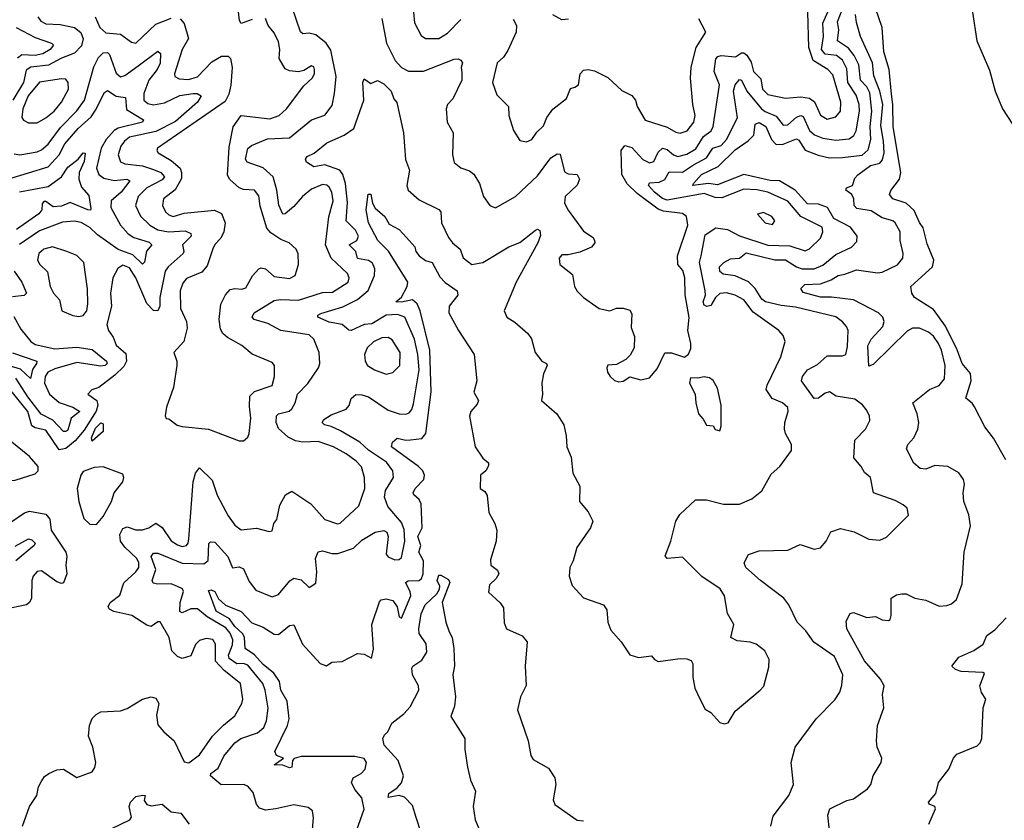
# Model space of a CAD drawing. Extents: x 1468344 to 1613994, y 525695 to 643861.
# Tile 321 of 427: x 1538915 to 1543402, y 620272 to 623921. Entities that reach past the tile are written whole.
import ezdxf

# ---------------------------------------------------------------- set-up
doc = ezdxf.new("R2010")
doc.units = 0

msp = doc.modelspace()

# ---------------------------------------------------------------- linework, layer by layer
at = {"layer": '0CON10XD'}
for points in [[(1539975, 623922.5), (1539924.1, 623904.1), (1539917, 623917), (1539904.5, 624024.5)], [(1543409.2, 621915), (1543353.6, 622013.6), (1543313.8, 622065), (1543266.5, 622156.5), (1543255, 622174), (1543226.1, 622196.1), (1543251.5, 622275), (1543248.2, 622308.2), (1543210, 622355), (1543187.2, 622417.2), (1543133.8, 622523.8), (1543079.8, 622599.8), (1542993.3, 622655), (1542981.2, 622675), (1542976.2, 622705), (1543074.7, 622795), (1543080.3, 622825), (1543049.9, 622899.9), (1543032.8, 622972.8), (1543015, 622996.7), (1542991.1, 623051.1), (1542954.6, 623084.6), (1542893.8, 623105), (1542878.8, 623125), (1542885, 623142.5), (1542924.3, 623195), (1542930.6, 623225), (1542895, 623433.3), (1542894.6, 623535), (1542888.3, 623581.8), (1542877.6, 623695), (1542853, 623775), (1542845.9, 623885.9), (1542801.8, 624015)], [(1538928, 620245), (1538960, 620335), (1538994, 620385), (1539001.5, 620425), (1539012.5, 620447.5), (1539028.9, 620471.1), (1539047.5, 620485), (1539085, 620501.8), (1539114.5, 620504.5), (1539175, 620467.5), (1539245, 620493.8), (1539257.8, 620512.2), (1539262.2, 620535), (1539248.2, 620605), (1539228.8, 620655), (1539232.5, 620705), (1539245, 620735.6), (1539262.9, 620755), (1539285, 620766.9), (1539375, 620770.6), (1539405, 620781.1), (1539475, 620824.4), (1539515, 620834.3), (1539535, 620828.8), (1539548.6, 620805), (1539538.2, 620751.8), (1539545, 620707.5), (1539571.9, 620675), (1539618.9, 620635), (1539665, 620538.6), (1539685.4, 620534.6), (1539735, 620570), (1539794.1, 620655), (1539843.5, 620706.5), (1539895, 620748.2), (1539927.5, 620805), (1539931.8, 620825), (1539922.1, 620895), (1539847.3, 620955), (1539807.3, 620997.3), (1539808.2, 621075), (1539795, 621095.5), (1539765, 621100.5), (1539735, 621091.4), (1539716.7, 621073.3), (1539695, 621021.1), (1539655, 621008.9), (1539635, 621018.8), (1539609.1, 621045), (1539596.1, 621105), (1539555, 621176.2), (1539545, 621177.5), (1539515, 621156.2), (1539495, 621161.2), (1539425.8, 621205), (1539343.9, 621223.9), (1539324.5, 621234.5), (1539318.2, 621245), (1539326.7, 621265), (1539371.3, 621298.7), (1539390.3, 621355), (1539445, 621404.2), (1539458, 621425), (1539458.2, 621445), (1539449.3, 621465), (1539395, 621516.5), (1539375.2, 621545), (1539371.5, 621575), (1539385, 621601.8), (1539405, 621609.1), (1539445, 621596.7), (1539475, 621595.7), (1539503.3, 621605), (1539535, 621626.9), (1539565, 621606.9), (1539605, 621546), (1539635, 621527.6), (1539655, 621520.8), (1539675, 621524), (1539683.6, 621535), (1539685.3, 621554.7), (1539705.2, 621814.8), (1539715.8, 621854.2), (1539735, 621879.4), (1539792.3, 621822.3), (1539815, 621754.5), (1539865, 621660.6), (1539895, 621616.7), (1539925, 621596.2), (1539995, 621603.8), (1540052, 621588), (1540065, 621592), (1540074, 621625), (1540086.8, 621643.2), (1540101, 621709), (1540126.2, 621755), (1540155, 621771.8), (1540241.5, 621715), (1540305, 621643.5), (1540364, 621624), (1540375, 621626.9), (1540460, 621705), (1540488, 621785), (1540486.6, 621835), (1540472.5, 621882.5), (1540448.7, 621908.7), (1540402.9, 621942.9), (1540344.5, 621974.5), (1540275, 621998.6), (1540204.8, 621995.2), (1540171.6, 622001.6), (1540138.4, 622018.4), (1540095, 622057.7), (1540083.3, 622085), (1540085.4, 622115), (1540095, 622125.3), (1540142.7, 622137.3), (1540155, 622146.9), (1540170.4, 622175), (1540181.5, 622215), (1540227.5, 622262.5), (1540277.1, 622335), (1540282.5, 622355), (1540280.6, 622405), (1540255.5, 622465), (1540235, 622484.5), (1540104.9, 622504.9), (1540046, 622536), (1539984.3, 622555), (1539974.5, 622565), (1539984.3, 622585), (1540075, 622641.2), (1540104.1, 622645.9), (1540185, 622643.3), (1540295, 622678.1), (1540340.6, 622679.4), (1540412.5, 622725), (1540416.5, 622745), (1540409.2, 622765), (1540334.1, 622834.1), (1540309.4, 622895), (1540323.5, 623023.5), (1540343, 623095), (1540337.3, 623135), (1540325, 623157.7), (1540315, 623167.1), (1540295, 623170), (1540245, 623149), (1540204.1, 623115), (1540165, 623070.4), (1540125, 623036.7), (1540115, 623034.5), (1540096, 623076), (1540087.5, 623145), (1540069.5, 623205), (1540025, 623245.8), (1539952.1, 623272.1), (1539943.5, 623285), (1539955, 623333.8), (1539971.7, 623348.3), (1540045, 623378.4), (1540145, 623382.9), (1540244.5, 623465), (1540305, 623486.1), (1540339.8, 623530.2), (1540350.2, 623585), (1540356.9, 623663.1), (1540332.5, 623782.5), (1540311.3, 623815), (1540265, 623851.7), (1540235, 623860), (1540205, 623856.7), (1540195, 623865.7), (1540156.2, 623976.2)], [(1540082.5, 620325), (1540035, 620318.9), (1540007.5, 620327.5), (1539994.3, 620345), (1539979.1, 620399.1), (1539955, 620427.5), (1539935, 620434.6), (1539833.1, 620433.1), (1539784.2, 620475), (1539785.8, 620485), (1539819.7, 620510.3), (1539845.2, 620564.8), (1539895.6, 620625), (1539922.5, 620645), (1539999.3, 620670.7), (1540027.7, 620695), (1540040, 620725), (1540046.7, 620783.3), (1540034.5, 620865), (1540022.8, 620895), (1539955, 620979.6), (1539935, 620986.6), (1539905, 620985.2), (1539870.3, 621010.3), (1539867, 621025), (1539885, 621072.5), (1539886.2, 621095), (1539874.9, 621125), (1539855, 621149.3), (1539770.1, 621200.1), (1539725, 621235.7), (1539695, 621236.3), (1539655, 621218.5), (1539645, 621224.2), (1539647, 621265), (1539662.2, 621315), (1539656.7, 621326.7), (1539635, 621338.4), (1539605, 621349.8), (1539545, 621348), (1539523.4, 621353.4), (1539518.8, 621365), (1539535.2, 621414.8), (1539514.7, 621475), (1539525, 621489.1), (1539545, 621489.5), (1539655, 621443.5), (1539755, 621440.9), (1539774.1, 621455.9), (1539776.4, 621533.6), (1539785, 621540.8), (1539805, 621540.6), (1539863.9, 621475), (1539885, 621422.9), (1539915, 621427.8), (1539935, 621418.5), (1539961.2, 621361.2), (1539990.8, 621320.8), (1540065, 621291.4), (1540095, 621301.9), (1540146.1, 621363.9), (1540165, 621375.4), (1540198, 621368), (1540235, 621333.8), (1540265, 621352.5), (1540269.6, 621405), (1540263.3, 621465), (1540275, 621496.5), (1540295, 621499.7), (1540337.7, 621487.7), (1540365, 621487.6), (1540437, 621513), (1540475, 621549.6), (1540535, 621585.4), (1540575, 621592.9), (1540587.5, 621585), (1540594.4, 621565), (1540585.6, 621485), (1540595, 621472.9), (1540625, 621459.4), (1540645, 621461.4), (1540655, 621470), (1540670, 621545), (1540667.8, 621597.8), (1540655, 621630), (1540592.5, 621702.5), (1540577.3, 621745), (1540581.7, 621775), (1540618, 621835), (1540616, 621865), (1540586.2, 621905), (1540505, 621959.8), (1540465, 621995.9), (1540377.5, 622047.5), (1540335, 622067.8), (1540304, 622075), (1540294.2, 622085.8), (1540301.7, 622098.3), (1540335, 622120.5), (1540403.3, 622146.7), (1540416.6, 622163.4), (1540425.6, 622195), (1540447.5, 622212.5), (1540475, 622211.8), (1540505, 622202.4), (1540595, 622141.6), (1540644.8, 622124.8), (1540675, 622123.5), (1540690.6, 622129.4), (1540702.9, 622145), (1540709.7, 622170.3), (1540735.1, 622325), (1540730, 622395), (1540715, 622465.4), (1540670, 622565), (1540637.3, 622577.3), (1540585, 622573.9), (1540520.6, 622535), (1540485, 622531.7), (1540425, 622505.3), (1540415, 622506.2), (1540385, 622531.6), (1540325, 622542.1), (1540274.4, 622565), (1540274.5, 622575), (1540287.1, 622582.9), (1540388, 622612), (1540455, 622646.3), (1540503.7, 622686.3), (1540532.7, 622755), (1540533.7, 622785), (1540522.3, 622812.3), (1540505, 622824.3), (1540455, 622833.6), (1540446.6, 622865), (1540416.2, 622895), (1540451.5, 622915), (1540459.5, 622935), (1540445, 622962.7), (1540403.6, 623005), (1540408.3, 623088.3), (1540399.8, 623175), (1540387.7, 623215), (1540374.8, 623234.8), (1540305, 623259.8), (1540255, 623250.4), (1540222.3, 623272.3), (1540216.9, 623285), (1540225, 623298.2), (1540257.5, 623312.5), (1540315, 623360.4), (1540394, 623395), (1540438.1, 623425), (1540483.1, 623555), (1540478.8, 623635), (1540485, 623652.5), (1540515, 623631.2), (1540545, 623644), (1540575, 623628.9), (1540608.2, 623595), (1540620.3, 623560.3), (1540633.9, 623543.9), (1540664.7, 623405), (1540673.6, 623283.6), (1540691.8, 623235), (1540678.8, 623165), (1540685.5, 623145), (1540735, 623099.6), (1540825, 623056.1), (1540834.6, 623045), (1540837.9, 622995), (1540869.2, 622929.2), (1540887.1, 622905), (1540922.5, 622875), (1540936, 622836), (1540975, 622805.5), (1541025, 622815.3), (1541144, 622886), (1541194.3, 622905.7), (1541265, 622962), (1541275, 622966), (1541285, 622960), (1541287.9, 622937.9), (1541276.8, 622905), (1541178.3, 622725), (1541123.1, 622595), (1541135.8, 622565), (1541172.2, 622542.2), (1541231.1, 622491.1), (1541246.8, 622466.8), (1541263.8, 622403.8), (1541295, 622364.3), (1541316, 622355), (1541318.9, 622345), (1541302.8, 622307.2), (1541294.1, 622265), (1541297.8, 622215), (1541293.1, 622185), (1541363.3, 622125), (1541394.7, 622075), (1541406.2, 622025), (1541407.9, 621975), (1541427.6, 621927.6), (1541435.8, 621855), (1541467.8, 621795), (1541466, 621725), (1541505, 621678.8), (1541526.5, 621635), (1541516.9, 621605), (1541453.8, 621515), (1541436.7, 621455), (1541421.5, 621425), (1541419.5, 621385), (1541432.4, 621342.4), (1541485, 621285.7), (1541576, 621255), (1541591.2, 621231.2), (1541596, 621175), (1541608.8, 621138.8), (1541655.8, 621085.8), (1541695.9, 621025.9), (1541735, 621014.2), (1541795, 621022.5), (1541807.5, 621005), (1541825, 620996.7), (1541925, 621010), (1541955, 621008.6), (1541975, 621000), (1541982, 620985), (1541982.9, 620925), (1541991.4, 620875), (1542016.7, 620823.3), (1542038.3, 620778.3), (1542065, 620763.3), (1542105, 620717.5), (1542125, 620712.5), (1542143.6, 620716.4), (1542175, 620770), (1542290, 620865), (1542305.8, 620884.2), (1542329.7, 620970.3), (1542330, 621005), (1542310.5, 621045), (1542271.4, 621075), (1542244.7, 621084.7), (1542185, 621089.6), (1542156.2, 621105), (1542168.8, 621165), (1542140, 621215), (1542127.5, 621295), (1542107.6, 621327.6), (1542024, 621384), (1541935, 621472), (1541866.1, 621466.1), (1541857, 621477), (1541882.5, 621545), (1541905.6, 621635), (1541923.9, 621666.1), (1541995, 621732.9), (1542045, 621732.5), (1542123.1, 621713.1), (1542195, 621713.1), (1542251.9, 621738.1), (1542296.4, 621773.6), (1542340.2, 621849.8), (1542378.6, 621885), (1542432.3, 621957.7), (1542432.5, 621985), (1542404.6, 622034.6), (1542401.1, 622055), (1542401.4, 622085), (1542417.8, 622135), (1542415, 622153.8), (1542390.8, 622175), (1542344.3, 622194.3), (1542317.1, 622235), (1542321.1, 622255), (1542384.1, 622385), (1542403.5, 622455), (1542395, 622482), (1542374.7, 622504.7), (1542257.6, 622587.6), (1542215.4, 622645), (1542175, 622665.9), (1542135.7, 622675.7), (1542105, 622672.8), (1542086.2, 622655), (1542065, 622618.4), (1542046.1, 622613.9), (1542035, 622620.7), (1542029.7, 622635), (1542039.7, 622665), (1542039.3, 622685), (1542013.4, 622815), (1542020.8, 622845), (1542038.8, 622941.2), (1542087.6, 622972.4), (1542141.1, 622965), (1542195, 622936.4), (1542325, 622894.2), (1542425, 622890.9), (1542495, 622867.8), (1542515, 622876.9), (1542564.3, 622925.7), (1542575.3, 622955), (1542572.3, 622975), (1542475.3, 623025), (1542415, 623094.8), (1542325, 623135.2), (1542275, 623146), (1542215, 623149.5), (1542115, 623109.8), (1542085, 623111.2), (1542035, 623129.6), (1541865, 623098.8), (1541845, 623106.7), (1541807.6, 623135), (1541780, 623165), (1541785, 623177.8), (1541829.8, 623180.2), (1541855, 623193.1), (1541875, 623227.8), (1541935, 623225.6), (1541985, 623260.2), (1542045, 623291.4), (1542073.5, 623335), (1542111.5, 623348.5), (1542136, 623375), (1542186.7, 623473.3), (1542167.9, 623595), (1542175.2, 623624.8), (1542195, 623648.1), (1542205, 623645.6), (1542228.8, 623595), (1542296.3, 623515), (1542312.3, 623502.3), (1542361.7, 623481.7), (1542395, 623440.6), (1542415, 623442.3), (1542455, 623476.5), (1542475.2, 623485.2), (1542485, 623479.6), (1542515, 623416.6), (1542536.4, 623396.4), (1542575, 623380.6), (1542635, 623372.7), (1542695, 623378.1), (1542716.8, 623393.2), (1542726.9, 623415), (1542742.8, 623505), (1542741.3, 623535), (1542726.7, 623576.7), (1542689.3, 623635), (1542685, 623696.9), (1542665, 623737.6), (1542637.8, 623757.8), (1542585, 623764.3), (1542568.8, 623785), (1542577.5, 623845), (1542575.5, 623905), (1542605.4, 623974.6)], [(1542338, 620245), (1542348.7, 620291.3), (1542420.8, 620385), (1542442, 620435), (1542430.6, 620535), (1542448.8, 620605), (1542545.5, 620734.5), (1542629.2, 620820.8), (1542653.1, 620856.9), (1542662.1, 620887.9), (1542666.1, 620935), (1542628, 621018), (1542534, 621084), (1542497.1, 621135), (1542458.1, 621175), (1542420.9, 621255), (1542397.3, 621285), (1542291.8, 621365), (1542224.4, 621425), (1542216.2, 621445), (1542237, 621483), (1542285, 621500), (1542415, 621504), (1542471.2, 621528.8), (1542535, 621508), (1542565, 621513.8), (1542590, 621545), (1542612.3, 621587.7), (1542655, 621602.5), (1542717.4, 621587.4), (1542785, 621553.1), (1542835, 621548.6), (1542865, 621562.5), (1542965, 621662.5), (1542960, 621695), (1542940.7, 621710.7), (1542905, 621730.5), (1542805.5, 621765.5), (1542791.8, 621835), (1542765, 621857.3), (1542750.4, 621885), (1542715.9, 621925), (1542721.5, 622005), (1542769.4, 622055), (1542790, 622095), (1542788, 622115), (1542772, 622145), (1542756.6, 622166.6), (1542721.2, 622191.2), (1542636.1, 622206.1), (1542605, 622224.4), (1542585, 622218.5), (1542555, 622195.7), (1542535, 622194.5), (1542478.1, 622275), (1542481.9, 622295), (1542505.5, 622325), (1542550.3, 622349.7), (1542595, 622388.5), (1542665, 622388.5), (1542680, 622395), (1542688.1, 622431.9), (1542690, 622505), (1542683.1, 622523.1), (1542664.7, 622544.7), (1542635, 622566.2), (1542451.1, 622611.1), (1542385, 622618.4), (1542314.6, 622634.6), (1542296.9, 622646.9), (1542266.3, 622696.3), (1542235.8, 622725.8), (1542175, 622754), (1542121.5, 622761.5), (1542105, 622774), (1542104.5, 622795), (1542124.6, 622815), (1542155, 622830.7), (1542195, 622834.8), (1542225, 622858.8), (1542356.1, 622826.1), (1542405, 622826.8), (1542454.6, 622794.6), (1542481.4, 622785), (1542535, 622786), (1542575, 622801.8), (1542635, 622850.9), (1542705.7, 622884.3), (1542729.5, 622910.5), (1542731.1, 622935), (1542701.1, 622975), (1542625.7, 623015), (1542596.6, 623065), (1542555, 623081), (1542505, 623082.6), (1542449, 623145), (1542376.9, 623186.9), (1542335, 623189.1), (1542215, 623216), (1542095, 623168.8), (1542054.6, 623175.4), (1541983.1, 623165), (1541985.5, 623175), (1542022.4, 623215), (1542097.4, 623252.6), (1542175, 623327.7), (1542235, 623369.5), (1542261.2, 623395), (1542267.5, 623445), (1542285, 623452), (1542315, 623434.7), (1542341.2, 623375), (1542363, 623353), (1542395, 623353.8), (1542455, 623378.6), (1542465, 623372.7), (1542495, 623326.2), (1542553.9, 623303.9), (1542605, 623292), (1542665, 623293.1), (1542755, 623303.9), (1542781.9, 623328.1), (1542794.2, 623375), (1542790.2, 623435), (1542799.1, 623505), (1542788.6, 623588.6), (1542775.8, 623615), (1542747.2, 623645), (1542738.6, 623715), (1542718.2, 623758.2), (1542692.1, 623792.1), (1542641.7, 623825), (1542647.7, 623875), (1542641.9, 623911.9), (1542663.4, 623966.6)], [(1538998.5, 623935), (1539011.5, 623915), (1539035, 623903.1), (1539099.2, 623899.2), (1539165.2, 623885.2), (1539193.1, 623863.1), (1539204, 623834), (1539197.5, 623802.5), (1539165, 623768.5), (1539105, 623746.5), (1539045.8, 623714.2), (1538965.4, 623704.6), (1538945, 623691.1), (1538932.6, 623635), (1538884.2, 623555)], [(1539258.6, 623935), (1539280.6, 623885), (1539308, 623862), (1539375, 623854.8), (1539425, 623819.6), (1539445, 623813.8), (1539535, 623901.2), (1539605, 623928.6)], [(1539646.7, 623925), (1539664.4, 623904.4), (1539683.9, 623835), (1539655.2, 623784.8), (1539620, 623675), (1539622.2, 623662.2), (1539641.6, 623651.6), (1539685, 623648.1), (1539725, 623660.4), (1539791.2, 623728.8), (1539835, 623754.7), (1539865, 623755.4), (1539876.5, 623745), (1539883.9, 623703.9), (1539877.6, 623622.4), (1539868.4, 623581.6), (1539851.7, 623548.3), (1539543.1, 623335), (1539539.4, 623325), (1539545.6, 623315), (1539605, 623279.1), (1539645.8, 623245), (1539653.1, 623225), (1539653.2, 623196.8), (1539623.6, 623146.4), (1539570.8, 623105), (1539566.6, 623075), (1539580, 623045), (1539595, 623031.2), (1539615, 623024.3), (1539665, 623038.8), (1539802.7, 623052.7), (1539835, 623037.5), (1539851.4, 622995), (1539845, 622953.8), (1539832, 622925), (1539805, 622896.2), (1539795, 622876.2), (1539770.2, 622799.8), (1539745, 622770.9), (1539675, 622742.3), (1539658.9, 622721.1), (1539646.2, 622685), (1539648.6, 622605), (1539675.4, 622545), (1539678.2, 622515), (1539663.6, 622455), (1539617.5, 622405), (1539631.4, 622365), (1539631.4, 622345), (1539615.4, 622244.6), (1539584.3, 622155.7), (1539577.5, 622115), (1539583, 622103), (1539595, 622102.5), (1539633, 622073), (1539655, 622067.5), (1539775, 622054.2), (1539915, 622001.2), (1539935, 622001.2)], [(1539935, 622001.2), (1539955, 622018.8), (1539961.4, 622035), (1539968.9, 622105), (1539962.1, 622157.9), (1539964.3, 622205), (1539985, 622226.2), (1540065, 622253.8), (1540075.8, 622295.7), (1540076.5, 622345), (1540065, 622358.6), (1539975, 622397.1), (1539926.9, 622436.9), (1539862, 622472), (1539841.1, 622491.1), (1539830.1, 622510.1), (1539824.1, 622555), (1539832.3, 622625), (1539852.5, 622667.5), (1539875, 622690.8), (1539895, 622696.8), (1539927.5, 622692.5), (1539945, 622698.9), (1539975.9, 622754.1), (1540005, 622785.6), (1540015, 622790), (1540035, 622785.6), (1540075, 622751.5), (1540145, 622741.5), (1540170.6, 622755), (1540186.2, 622805), (1540183.6, 622853.6), (1540175, 622875.8), (1540143.7, 622903.7), (1540105, 622919.1), (1540059.4, 622949.4), (1540041, 622971), (1540011.4, 623071.4), (1540005, 623118), (1539985.7, 623145), (1539935, 623146.7), (1539915, 623154.4), (1539873.2, 623193.2), (1539862.4, 623212.4), (1539869.6, 623340.4), (1539887.2, 623432.8), (1539925, 623484.3), (1540055, 623470), (1540098.1, 623485), (1540131.1, 623515), (1540210.7, 623619.3), (1540247.5, 623655), (1540258.1, 623675), (1540259.2, 623695), (1540255, 623706.7), (1540245, 623711.2), (1540210.3, 623689.7), (1540185.7, 623684.3), (1540145, 623688.9), (1540125, 623697.5), (1540097.1, 623745), (1540101.1, 623785), (1540095, 623820), (1540075, 623861.2), (1540047.5, 623895), (1540035, 623927.5)], [(1540566.2, 623926.2), (1540586.2, 623815), (1540625.9, 623735), (1540655, 623704), (1540687.1, 623687.1), (1540755, 623686.2), (1540895, 623741.2), (1540913, 623743), (1540925, 623737.5), (1540932.5, 623725), (1540927, 623703), (1540930.5, 623680.5)], [(1540710.4, 623955), (1540715, 623906.7), (1540745, 623848.8), (1540765, 623835.8), (1540825, 623835.8), (1540865, 623859.4), (1540925, 623921.5)], [(1540930.5, 623680.5), (1540930, 623645), (1540888.8, 623561.2), (1540864.7, 623535), (1540858.8, 623515), (1540862.5, 623455), (1540890.8, 623405), (1540887.5, 623305), (1540895, 623270), (1540925.6, 623245.6), (1540965, 623231.9), (1540985, 623217.1), (1541011.1, 623175), (1541028.8, 623115), (1541057.5, 623075), (1541083.9, 623063.9), (1541175, 623115.6), (1541275, 623209.1), (1541335, 623291.5), (1541365, 623310.6), (1541378.7, 623308.7), (1541398.2, 623228.2), (1541415, 623219.5), (1541455, 623216), (1541466.5, 623195), (1541455, 623166.7), (1541401.3, 623115), (1541398.2, 623085), (1541415, 623053.1), (1541485, 622958), (1541527.8, 622927.8), (1541534.2, 622915), (1541535.8, 622905), (1541521.4, 622885), (1541468.1, 622861.9), (1541415, 622849.5), (1541385, 622849.2), (1541374.3, 622835), (1541376.2, 622805), (1541435, 622760), (1541444.2, 622705), (1541455, 622683.3), (1541483.8, 622655), (1541555.7, 622605.7), (1541605, 622594.2), (1541635, 622605.8), (1541665.9, 622605.9), (1541695, 622596.7), (1541705, 622580), (1541702.3, 622517.7), (1541717.3, 622477.3), (1541716, 622425), (1541697.3, 622392.7), (1541676.8, 622373.2), (1541635, 622350), (1541595, 622346.2), (1541590.6, 622335), (1541593.6, 622315), (1541605.6, 622295), (1541625, 622277.1), (1541645, 622271.4), (1541665.6, 622274.4), (1541695, 622293.3), (1541745, 622280), (1541785, 622288.8), (1541819.7, 622330.3), (1541855, 622402.5), (1541885, 622403.3), (1541945, 622382.5), (1541963.6, 622396.4), (1541973, 622423), (1541973.3, 622445), (1541960, 622505), (1541966, 622564), (1541947.4, 622667.4), (1541945.9, 622745), (1541937.6, 622777.6), (1541913.6, 622805), (1541913.1, 622845), (1541959.5, 622985), (1541953.6, 623023.6), (1541935, 623037.9), (1541848.8, 623048.8), (1541825, 623057.7), (1541728.8, 623128.8), (1541683.1, 623173.1), (1541659.7, 623215), (1541656.1, 623325), (1541672.1, 623347.9), (1541705, 623339.3), (1541755, 623284.1), (1541785, 623268.2), (1541804.3, 623275.7), (1541825, 623318.2), (1541845, 623335.7), (1541865, 623329.3), (1541895, 623304.8), (1541915, 623297), (1541955, 623307.9), (1541996.6, 623333.4), (1542031.8, 623388.2), (1542065.5, 623414.5), (1542075.6, 623435), (1542103.9, 623625), (1542079.2, 623685), (1542087, 623743), (1542096.3, 623753.7), (1542112.3, 623757.7), (1542177.3, 623752.7), (1542205, 623769.8), (1542215, 623769.8), (1542228.9, 623758.9), (1542248, 623728), (1542259, 623685), (1542292.1, 623652.1), (1542299.6, 623605), (1542325, 623581.1), (1542405, 623563.9), (1542475, 623569.2), (1542515, 623564), (1542536.6, 623546.6), (1542565, 623486.2), (1542595, 623467.2), (1542635, 623478.5), (1542655.9, 623505), (1542656.8, 623545), (1542620.2, 623670.2), (1542597.7, 623695), (1542531.3, 623735), (1542511, 623795), (1542507.2, 623955)], [(1541163.2, 623923.2), (1541178.9, 623895), (1541177.1, 623865), (1541139.5, 623780.5), (1541119.5, 623750.5), (1541091.2, 623725), (1541069.5, 623635), (1541089.3, 623579.3), (1541142.5, 623525), (1541144.4, 623485), (1541165.9, 623415.9), (1541195, 623371.2), (1541224.2, 623364.2), (1541248.6, 623375), (1541271.3, 623408.7), (1541302.1, 623437.9), (1541317.8, 623475), (1541345, 623513.3), (1541407.3, 623562.7), (1541425, 623607.1), (1541444.3, 623614.3), (1541461.4, 623625), (1541470, 623675), (1541485, 623691.2), (1541505, 623694), (1541535, 623687.5), (1541595, 623657.5), (1541658.7, 623598.7), (1541705, 623576.2), (1541722, 623555), (1541729.2, 623525), (1541765, 623463.1), (1541865, 623431.3), (1541905, 623408.5), (1541925, 623404), (1541957.5, 623415), (1541987.5, 623455), (1541993.1, 623485), (1541982.8, 623535), (1541972, 623655), (1541975.4, 623705), (1541998.2, 623795), (1542041.2, 623865), (1542010, 623925)], [(1541416, 623924), (1541385, 623920.6), (1541345, 623942.9)], [(1542605.5, 620225.5), (1542597.8, 620295), (1542606.4, 620325), (1542685, 620362.4), (1542715, 620370.5), (1542778.1, 620415), (1542794, 620435), (1542803.8, 620475), (1542841.2, 620535), (1542843.3, 620555), (1542823.3, 620605), (1542820, 620635), (1542824.3, 620705), (1542853.5, 620785), (1542847.5, 620845), (1542854.4, 620885), (1542837.8, 620915), (1542765, 620998.5), (1542683.8, 621145), (1542680.9, 621179.1), (1542700, 621215), (1542715, 621218.6), (1542775, 621196.9), (1542815, 621200.8), (1542845, 621186), (1542875, 621182.5), (1542882.5, 621187.5), (1542886.2, 621205), (1542886.7, 621285), (1542910.5, 621299.5), (1542935, 621304), (1542955, 621303.8), (1542994.2, 621284.2), (1543045, 621275.6), (1543105, 621248.6), (1543139.5, 621250.5), (1543161.4, 621258.6), (1543185, 621278.8), (1543210.5, 621349.5), (1543219.5, 621495), (1543247.5, 621615), (1543241.2, 621665), (1543217.3, 621725), (1543214.4, 621765), (1543220.8, 621805), (1543215.7, 621825), (1543195, 621855.8), (1543145, 621884.3), (1543085, 621888.9), (1543045, 621872.5), (1543018, 621875), (1542989.9, 621899.9), (1542956.2, 621965), (1542962.1, 621985), (1542989.5, 622015), (1543007.3, 622055), (1543012.7, 622085), (1543005.4, 622125), (1542984.7, 622175), (1543061.2, 622235), (1543105, 622253.5), (1543129.2, 622285), (1543131.9, 622345), (1543115.8, 622415), (1543102.8, 622445), (1543079.1, 622479.1), (1543056.7, 622496.7), (1543015, 622515.5), (1542984.3, 622515.7), (1542958.8, 622501.2), (1542805, 622349.4), (1542785, 622342.5), (1542780.4, 622435), (1542795.4, 622465), (1542847.8, 622522.2), (1542855.2, 622545), (1542849.1, 622565), (1542828.8, 622585), (1542714.5, 622644.5), (1542615, 622656.9), (1542565, 622656.6), (1542485, 622678.1), (1542474.2, 622695.8), (1542493.8, 622715), (1542565, 622718.1), (1542613.8, 622736.2), (1542645, 622755.8), (1542675, 622760.7), (1542728.6, 622781.4), (1542825, 622768.2), (1542845, 622771), (1542915, 622804.7), (1542939.5, 622835), (1542941.1, 622855), (1542926.9, 622915), (1542927.5, 622955), (1542905.4, 622995), (1542894.4, 623005), (1542845, 623018.8), (1542795, 623050.3), (1542730.5, 623060.5), (1542717.8, 623075), (1542716.2, 623105), (1542707.3, 623125), (1542680, 623145), (1542683.3, 623155), (1542709.8, 623165), (1542721.5, 623198.5), (1542735, 623214.8), (1542792.9, 623257.1), (1542835, 623267.9), (1542847.6, 623282.4), (1542854.2, 623315), (1542852.1, 623367.9), (1542839, 623439), (1542849.2, 623535), (1542835.1, 623595), (1542807.7, 623665), (1542801.4, 623725), (1542746.6, 623845), (1542727.8, 623907.8), (1542724.5, 623945)], [(1543256.9, 623955), (1543276.5, 623825), (1543335, 623691.2), (1543360.7, 623595), (1543394.6, 623515), (1543440, 623445)], [(1538898.6, 623885), (1538985, 623839.8), (1539060.8, 623815), (1539069.5, 623805), (1539053.3, 623785), (1539020, 623765), (1538985, 623758.1), (1538925, 623760.7), (1538904.5, 623745.5)], [(1539455, 623710.3), (1539545, 623777.5), (1539556.9, 623766.9), (1539555, 623723.5), (1539541.3, 623695), (1539504.2, 623645), (1539480.6, 623585), (1539481.4, 623555), (1539498.6, 623538.6), (1539525, 623533.2), (1539575, 623541.9), (1539645, 623575.6), (1539705, 623585.2), (1539724.6, 623584.6), (1539742.5, 623575), (1539724.7, 623545), (1539625, 623457.7), (1539535, 623411), (1539415, 623385.6), (1539392.1, 623367.9), (1539375.9, 623345), (1539364.1, 623305), (1539375, 623273.8), (1539393.8, 623265), (1539475, 623254.6), (1539525, 623239.2), (1539557.7, 623225), (1539574.7, 623205), (1539565, 623191.2), (1539495, 623154.3), (1539454.7, 623115), (1539443.5, 623075), (1539465, 623025.5), (1539507.5, 622985), (1539545, 622964.1), (1539593.7, 622953.7), (1539668.8, 622958.8), (1539695, 622946.4), (1539696, 622935), (1539656.9, 622895), (1539663.4, 622865), (1539659.4, 622855), (1539591.1, 622795), (1539577.5, 622775), (1539554, 622655), (1539554.2, 622615), (1539545, 622594.6), (1539525, 622595.3), (1539495, 622628.4), (1539443.8, 622745), (1539415, 622790), (1539385, 622802.9), (1539362.7, 622787.3), (1539339.5, 622745), (1539328.8, 622675), (1539333.8, 622615), (1539312.6, 622532.6), (1539320, 622505), (1539341.4, 622475), (1539355, 622437.5), (1539399.2, 622399.2), (1539402.1, 622365), (1539389.5, 622340.5), (1539348.4, 622301.6), (1539276.2, 622245), (1539243.6, 622233.6), (1539225.7, 622215), (1539267.3, 622185), (1539271.6, 622165), (1539263.3, 622136.7), (1539209.2, 622050.8), (1539167.6, 622002.4), (1539125, 621967), (1539095, 621960.2), (1539035, 622049.8), (1538985, 622061.2), (1538970.3, 622070.3), (1538952.2, 622135), (1538869.4, 622239.4)], [(1538890.1, 623310.1), (1538915.3, 623305.3), (1538995, 623319.3), (1539015, 623327.8), (1539045, 623353.6), (1539100.7, 623429.3), (1539175, 623505.2), (1539211, 623555), (1539253.5, 623706.5), (1539275, 623749.3), (1539295, 623769.7), (1539315, 623772.1), (1539325, 623762.5), (1539355, 623677.9), (1539375, 623661.2), (1539395, 623666.8), (1539455, 623710.3)], [(1538995, 623450.9), (1539035, 623473.8), (1539072.1, 623505), (1539105.9, 623545), (1539137.2, 623605), (1539135.3, 623635.3), (1539125, 623650), (1539105, 623652.1), (1539005, 623636.5), (1538953.3, 623575), (1538929, 623515), (1538925.3, 623475.3), (1538933.1, 623463.1), (1538955, 623450.9), (1538995, 623450.9)], [(1538865, 623195.7), (1539045, 623251), (1539094.9, 623305.1), (1539121.5, 623355), (1539181.1, 623425), (1539241.6, 623478.4), (1539260.6, 623509.4), (1539301.2, 623588.8), (1539315, 623598.2), (1539355, 623572.3), (1539397.4, 623567.4), (1539401.9, 623511.9), (1539478.6, 623465), (1539475, 623454.2), (1539363.2, 623426.8), (1539345, 623416.2), (1539309, 623375), (1539287, 623335), (1539265.7, 623245), (1539275.2, 623215.2), (1539298.6, 623198.6), (1539345, 623187.9), (1539404, 623194), (1539416.5, 623186.5), (1539377.9, 623135), (1539331.4, 623095), (1539329.8, 623065), (1539375, 622985.4), (1539410, 622945), (1539435, 622928.3), (1539505, 622907.3), (1539516.7, 622895), (1539493.1, 622866.9), (1539483.8, 622816.2), (1539475, 622806.9), (1539430, 622850), (1539363.9, 622873.9), (1539270.4, 622940.4), (1539235, 622974.5), (1539195, 622996.7), (1539165, 623002.9), (1539110.8, 622999.2), (1539005, 622959.4), (1538915, 622896.2)], [(1538915, 623136.3), (1539045, 623161.5), (1539105.5, 623204.5), (1539135, 623248.4), (1539181.5, 623285), (1539205, 623314), (1539213, 623313), (1539208.9, 623275), (1539186.7, 623225), (1539184, 623195), (1539197.4, 623157.4), (1539230.7, 623120.7), (1539239.1, 623060.9), (1539237.5, 623052.5), (1539225.5, 623054.5), (1539145, 623087.7), (1539105, 623071.5), (1539067.9, 623067.9), (1539035, 623092.5), (1539025, 623092.5), (1539018.3, 623081.7), (1539016.5, 623055), (1539003.1, 623036.9), (1538900, 622965)], [(1540385, 620995.8), (1540455, 621032), (1540485, 621030), (1540518.3, 621011.7), (1540527.1, 621052.9), (1540519.7, 621165), (1540555, 621268), (1540563.1, 621276.9), (1540585, 621282.3), (1540615, 621273.8), (1540635.5, 621245), (1540645, 621200), (1540655, 621193.3), (1540697, 621295), (1540693.9, 621315), (1540673.6, 621356.4), (1540686, 621364), (1540735.3, 621364.7), (1540745.9, 621374.1), (1540754, 621395), (1540755.1, 621455), (1540734.5, 621495), (1540743.8, 621525), (1540729.8, 621565), (1540749.5, 621605), (1540744.5, 621714.5), (1540735, 621734.6), (1540710.6, 621755), (1540707.9, 621765), (1540716.9, 621785), (1540756.6, 621825), (1540760, 621845), (1540751.8, 621865), (1540732.8, 621885), (1540610, 621975), (1540614.2, 621995), (1540635, 622014.3), (1540675, 622005.3), (1540696.8, 622006.8), (1540748.3, 622011.7), (1540765.2, 622034.8), (1540790, 622225), (1540783.7, 622415), (1540739.8, 622595), (1540726.1, 622626.1), (1540705, 622645.2), (1540655, 622633.8), (1540630, 622635), (1540655, 622656), (1540681.5, 622705), (1540683.5, 622725), (1540595.7, 622865.7), (1540547.6, 622915), (1540505.2, 622995), (1540494.1, 623055), (1540503.6, 623126.4), (1540515, 623126), (1540522.5, 623085), (1540535, 623062), (1540578.8, 623025), (1540598.8, 622988.8), (1540645, 622964.3), (1540678.3, 622928.3), (1540715.5, 622885.5), (1540721.1, 622865), (1540735.3, 622845.3), (1540765, 622824.2), (1540795, 622814), (1540829.8, 622749.8), (1540854.1, 622724.1), (1540908.1, 622685), (1540911.5, 622665), (1540872.9, 622615), (1540870.9, 622585), (1540914.4, 622505), (1540986.2, 622395), (1540998.9, 622275), (1540984.1, 622224.1), (1541005.7, 622185), (1541000.6, 622169.4), (1540971.1, 622135), (1540964.4, 622114.4), (1540991.1, 621975), (1541025, 621923.3), (1541051.7, 621901.7), (1541051.7, 621888.3), (1541040, 621865), (1541014.5, 621845.5), (1541013.3, 621785), (1541035, 621771.2), (1541045, 621753.3), (1541052.7, 621675), (1541080.8, 621625), (1541089.6, 621595), (1541086.7, 621545), (1541061.1, 621458.9), (1541062.5, 621435), (1541092.2, 621412.2), (1541098.1, 621395), (1541086.9, 621375), (1541055.8, 621345), (1541052, 621312), (1541105, 621263.8), (1541120.3, 621240.3), (1541122.3, 621172.3), (1541133.3, 621145), (1541205, 621112.5), (1541227.1, 621085), (1541219.2, 620975), (1541223.2, 620886.8), (1541198, 620835), (1541184.2, 620775), (1541231.9, 620635), (1541245, 620567.5), (1541255, 620550), (1541325, 620510), (1541353.8, 620465), (1541358.8, 620435), (1541346.2, 620365), (1541354.1, 620344.1), (1541455, 620273.3), (1541485, 620270)], [(1542345, 622987.8), (1542356.7, 623005), (1542342.5, 623025), (1542305, 623041.9), (1542277.5, 623035), (1542312.5, 622995), (1542345, 622987.8)], [(1539185, 622568.1), (1539205, 622573.1), (1539220.7, 622595), (1539225.8, 622625.8), (1539223.8, 622695), (1539206.7, 622815), (1539175, 622846.7), (1539130, 622865), (1539065.4, 622885.4), (1539025, 622874.7), (1539002.5, 622855), (1538996.6, 622825), (1539006.7, 622805), (1539041.7, 622771.7), (1539054.1, 622705), (1539068.7, 622675), (1539096.8, 622645), (1539107.8, 622595), (1539157.6, 622572.4), (1539185, 622568.1)], [(1538890.7, 622775), (1538924.8, 622725), (1538945.6, 622675), (1538935, 622664.4), (1538881.8, 622658.2)], [(1538889.1, 622569.1), (1538920.8, 622510.8), (1538966, 622455), (1538985, 622440.5), (1539075, 622421.5), (1539175, 622428.1), (1539245, 622417.5), (1539311.2, 622365), (1539314.5, 622355), (1539304, 622345), (1539285, 622342.2), (1539175, 622358.2), (1539075, 622329.7), (1539043.3, 622315), (1539030.9, 622295), (1539028.8, 622265), (1539050.6, 622215), (1539095, 622177.1), (1539157.5, 622155), (1539189.5, 622135), (1539149.3, 622105), (1539135, 622050.4), (1539125, 622043.6), (1539114.6, 622045), (1539065.9, 622095.9), (1539013.4, 622123.4), (1538951.7, 622201.7), (1538897.6, 622287.6)], [(1540585, 622306.1), (1540615, 622313.8), (1540646.9, 622345), (1540649.1, 622405), (1540611.8, 622461.8), (1540595, 622472.3), (1540565, 622471.6), (1540527.7, 622452.3), (1540498.9, 622425), (1540486.7, 622395), (1540489.5, 622365), (1540500.6, 622345), (1540532.5, 622325), (1540585, 622306.1)], [(1538882.3, 622402.3), (1538992.5, 622365), (1538992.2, 622355), (1538973.1, 622326.9), (1538965, 622285.7), (1538918.4, 622328.4), (1538862.5, 622345)], [(1542105, 622047.5), (1542111.7, 622068.3), (1542111.4, 622165), (1542095, 622242), (1542075, 622276.2), (1542058.8, 622288.8), (1542035, 622293.8), (1542005, 622286.7), (1541971.7, 622288.3), (1541967.5, 622265), (1541994, 622215), (1541996, 622175), (1542008, 622125), (1542030.5, 622100.5), (1542045, 622072.5), (1542075, 622070), (1542085, 622054), (1542105, 622047.5)], [(1539245, 622000), (1539243.1, 622015), (1539260.7, 622059.3), (1539285, 622083.5), (1539295, 622080), (1539295, 622044.5), (1539245, 622000)], [(1538875, 621821.1), (1538895, 621822), (1538985, 621851.1), (1538998.8, 621865), (1538999.8, 621885), (1538960.1, 621930.1), (1538871.7, 622001.7), (1538841.8, 622021.8), (1538817.6, 622022.4), (1538800.6, 622009.4), (1538788.6, 621985), (1538782.9, 621945), (1538785.5, 621905), (1538797.1, 621885), (1538853.3, 621833.3), (1538875, 621821.1)], [(1539265, 621620), (1539295, 621656.2), (1539333.5, 621725), (1539345, 621764), (1539385.7, 621814.3), (1539390, 621835), (1539385, 621850), (1539295, 621883.5), (1539255, 621879.6), (1539205, 621861.4), (1539194.4, 621845), (1539177.5, 621785), (1539184.6, 621724.6), (1539207.6, 621647.6), (1539235, 621621.2), (1539265, 621620)], [(1538875, 621630.6), (1538936.8, 621673.2), (1538959.1, 621680.9), (1539035, 621668), (1539052.5, 621645), (1539059.2, 621595), (1539125.3, 621495), (1539130.4, 621475), (1539125.4, 621435), (1539129.6, 621395), (1539115.4, 621354.6), (1539105, 621351.9), (1539085, 621358.9), (1539015, 621408.6), (1538995, 621405.8), (1538975.8, 621384.2), (1538970, 621365), (1538968.9, 621285), (1538960, 621265), (1538946.1, 621253.9), (1538845, 621232.7)], [(1538895, 621521.6), (1538955, 621555.3), (1538970.9, 621550.9), (1538986, 621535), (1538981.2, 621525), (1538898.3, 621455)], [(1540744.6, 620215), (1540722.1, 620285), (1540705, 620339), (1540668, 620378), (1540645, 620384.5), (1540595, 620376.7), (1540596.7, 620395), (1540635, 620420.7), (1540655, 620443.2), (1540663.7, 620475), (1540640.2, 620545), (1540576, 620615), (1540569.5, 620645), (1540577.9, 620662.1), (1540593.3, 620675), (1540611.2, 620715), (1540665, 620757.3), (1540695, 620789.6), (1540734.7, 620865), (1540732.5, 620885), (1540705.9, 620935), (1540701.4, 620965), (1540706, 620975), (1540747.5, 621002.5), (1540771.2, 621038.8), (1540767, 621077), (1540735, 621124.3), (1540734.2, 621145), (1540745, 621212.5), (1540763.1, 621255), (1540816, 621304), (1540828.8, 621325), (1540829.3, 621339.3), (1540817.5, 621365), (1540825, 621390), (1540835, 621390), (1540870, 621370), (1540875.8, 621355.8), (1540840, 621265), (1540856.4, 621175), (1540871.6, 621131.6), (1540885.8, 621105), (1540893.3, 621055), (1540896.3, 620976.3), (1540889.7, 620935), (1540901.2, 620835), (1540897.3, 620792.7), (1540880, 620745), (1540944.4, 620645), (1540943.8, 620595), (1540955.9, 620515), (1540969.1, 620455), (1540991.8, 620405), (1540981.1, 620335), (1540991.1, 620275), (1541066.5, 620096.5)], [(1540452, 620228), (1540485, 620323.3), (1540474.4, 620375), (1540441.8, 620411.8), (1540427.5, 620445), (1540435, 620466.4), (1540470.8, 620485), (1540490, 620505), (1540495.8, 620535), (1540484.4, 620554.4), (1540442.8, 620562.8), (1540197.3, 620562.7), (1540165.7, 620554.3), (1540158.8, 620545), (1540155.7, 620515), (1540145, 620511.4), (1540115, 620523.2), (1540074.3, 620524.3), (1540117.5, 620555), (1540085, 620567.5), (1540078.2, 620585), (1540134.8, 620705), (1540142.7, 620735), (1540134.4, 620815), (1540105.9, 620865), (1540098.4, 620905), (1540073.1, 620943.1), (1540025, 620982.5), (1539985, 621026.7), (1539941.9, 621055), (1539939.5, 621105), (1539932.1, 621122.1), (1539896, 621155), (1539870.9, 621190.9), (1539811, 621225), (1539775, 621320), (1539788, 621322), (1539804, 621315), (1539820.9, 621280.9), (1539852.5, 621252.5), (1539925, 621223.2), (1539972.3, 621172.3), (1540025, 621152.1), (1540075, 621121.1), (1540095, 621119.1), (1540145, 621160.4), (1540165, 621162.9), (1540203.9, 621075), (1540285, 620986.4), (1540314, 620976), (1540337.3, 620992.7), (1540385, 620995.8)], [(1543057.8, 620255), (1543089.2, 620325), (1543086.2, 620335), (1543060, 620345), (1543056.7, 620355), (1543090.4, 620395), (1543101.5, 620445), (1543148.6, 620505), (1543170, 620555), (1543186.1, 620573.9), (1543277.8, 620612.2), (1543291.4, 620625), (1543299.4, 620645), (1543305.8, 620785), (1543318, 620825), (1543298, 620855), (1543291.2, 620885), (1543311.7, 620941.7), (1543305, 620946.2), (1543205, 620950), (1543179.3, 620959.3), (1543162.5, 620975), (1543195, 621016), (1543263.8, 621046.2), (1543306.2, 621075), (1543322, 621115), (1543359.2, 621140.7), (1543410, 621195)], [(1539334.5, 620235.5), (1539416.7, 620275), (1539424, 620286), (1539413.5, 620335), (1539420.6, 620355), (1539445, 620381.1), (1539477, 620387), (1539486.7, 620385), (1539481.7, 620361.7), (1539495, 620343.8), (1539515, 620338.8), (1539565, 620345.7), (1539605, 620311.1), (1539650, 620305), (1539687.1, 620255)], [(1540244.4, 620175), (1540254, 620284), (1540250, 620315), (1540230.3, 620330.3), (1540165, 620343.1), (1540082.5, 620325)]]:
    msp.add_lwpolyline(points, dxfattribs=at)

doc.saveas('drawing.dxf')
